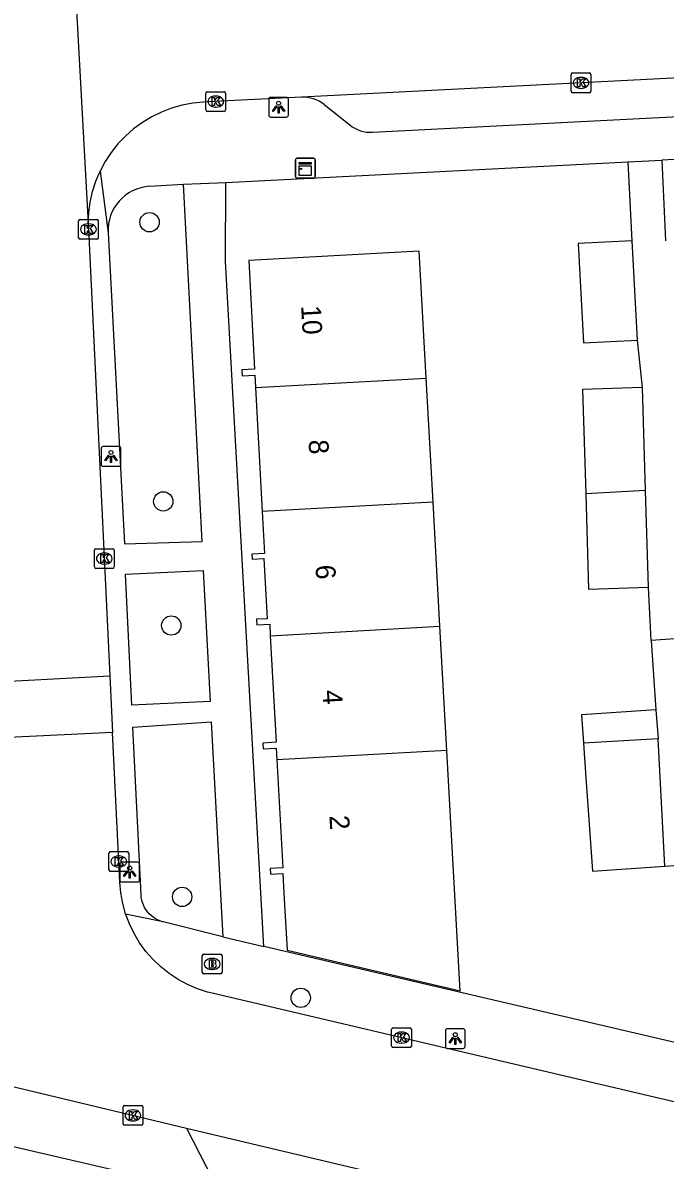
# Model space of a CAD drawing. Extents: x 161084 to 161928, y 385355 to 386522.
# Drawn here: x 161331.4 to 161364, y 385855.9 to 385913.5 of the extents above; entities that cross this region are included whole.
import ezdxf

# ---------------------------------------------------------------- set-up
doc = ezdxf.new("R2010")
doc.units = 0
for name, color, linetype in [('IMGEO_Boom', 7, 'Continuous'), ('IMGEO_Brandkraan', 7, 'Continuous'), ('IMGEO_Kast', 7, 'Continuous'), ('IMGEO_Kolk', 7, 'Continuous'), ('IMGEO_Lichtpunt', 7, 'Continuous'), ('IMGEO_Pand', 7, 'Continuous'), ('IMGEO_Pand_nummerreeks', 7, 'Continuous'), ('IMGEO_Rijbaan_lokaal_open', 7, 'Continuous'), ('IMGEO_Voetpad_open', 7, 'Continuous')]:
    doc.layers.add(name, color=color, linetype=linetype)

msp = doc.modelspace()

# ---------------------------------------------------------------- linework, layer by layer
at = {"layer": 'IMGEO_Boom'}
for centre in [(161337.855, 385903.415), (161338.549, 385889.267), (161338.955, 385882.98), (161339.505, 385869.23), (161345.512, 385864.116)]:
    msp.add_circle(centre, 0.489, dxfattribs=at)
at = {"layer": 'IMGEO_Brandkraan'}
for p, q in [((161340.523, 385865.406), (161340.523, 385866.258)), ((161340.598, 385866.332), (161341.45, 385866.332)), ((161341.011, 385866.112), (161341.036, 385866.112)), ((161341.524, 385866.258), (161341.524, 385865.406)), ((161341.45, 385865.332), (161340.598, 385865.332)), ((161341.034, 385865.552), (161341.009, 385865.552))]:
    msp.add_line(p, q, dxfattribs=at)
for points in [[(161340.523, 385865.406), (161340.523, 385866.258)], [(161340.598, 385866.332), (161341.45, 385866.332)], [(161340.871, 385866.032), (161340.871, 385865.632), (161341.084, 385865.632)], [(161341.102, 385866.032), (161340.871, 385866.032)], [(161341.05, 385865.951), (161340.996, 385865.951), (161340.996, 385865.875)], [(161341.524, 385866.258), (161341.524, 385865.406)], [(161341.45, 385865.332), (161340.598, 385865.332)], [(161340.996, 385865.875), (161341.049, 385865.875)], [(161341.058, 385865.799), (161340.996, 385865.799), (161340.996, 385865.718)], [(161340.996, 385865.718), (161341.058, 385865.718)]]:
    msp.add_lwpolyline(points, dxfattribs=at)
for centre, radius, start, end in [((161340.6, 385866.256), 0.0765, 91.55205, 178.44795), ((161340.6, 385866.256), 0.0765, 91.55205, 178.44795), ((161341.051, 385865.913), 0.0379, 267.82845, 90.93552), ((161341.106, 385865.887), 0.145, 59.4692, 91.53667), ((161341.131, 385865.934), 0.0922, 285.51372, 58.15012), ((161341.448, 385866.256), 0.0765, 1.55205, 88.44795), ((161341.448, 385866.256), 0.0765, 1.55205, 88.44795), ((161340.6, 385865.408), 0.0765, 181.55205, 268.44795), ((161340.6, 385865.408), 0.0765, 181.55205, 268.44795), ((161341.059, 385865.758), 0.0404, 269.87594, 90.50774), ((161341.09, 385865.883), 0.251, 268.66757, 293.53466), ((161341.136, 385865.742), 0.105, 301.31148, 78.98903), ((161341.448, 385865.408), 0.0765, 271.55205, 358.44795), ((161341.448, 385865.408), 0.0765, 271.55205, 358.44795)]:
    msp.add_arc(centre, radius, start, end, dxfattribs=at)
for centre, major_axis, ratio, start_param, end_param in [((161341.01, 385865.832), (-0.387, 0.002), 0.722429, 4.712389, 7.853982), ((161341.035, 385865.832), (-0.39, 0.002), 0.717154, 1.570796, 4.712389)]:
    msp.add_ellipse(centre, major_axis=major_axis, ratio=ratio, start_param=start_param, end_param=end_param, dxfattribs=at)
at = {"layer": 'IMGEO_Kast'}
for p, q in [((161345.244, 385905.729), (161345.244, 385906.57)), ((161345.244, 385906.57), (161345.244, 385905.729)), ((161345.319, 385906.654), (161346.16, 385906.654)), ((161346.16, 385906.654), (161345.319, 385906.654)), ((161346.244, 385906.579), (161346.244, 385905.738)), ((161346.244, 385905.738), (161346.244, 385906.579)), ((161346.169, 385905.654), (161345.328, 385905.654)), ((161345.328, 385905.654), (161346.169, 385905.654))]:
    msp.add_line(p, q, dxfattribs=at)
for points in [[(161345.439, 385906.444), (161346.039, 385906.444), (161346.039, 385906.359), (161345.439, 385906.359), (161345.439, 385906.444)], [(161345.439, 385906.269), (161346.039, 385906.269), (161346.039, 385905.78), (161345.439, 385905.78), (161345.439, 385906.269)]]:
    msp.add_lwpolyline(points, dxfattribs=at)
msp.add_circle((161345.523, 385906.118), 0.0377, dxfattribs=at)
for centre, start, end in [((161345.322, 385906.576), 92.4484, 184.28452), ((161345.322, 385906.576), 92.4484, 184.28452), ((161346.166, 385906.576), 2.4484, 94.28452), ((161346.166, 385906.576), 2.4484, 94.28452), ((161345.322, 385905.732), 182.4484, 274.28452), ((161345.322, 385905.732), 182.4484, 274.28452), ((161346.166, 385905.732), 272.4484, 4.28452), ((161346.166, 385905.732), 272.4484, 4.28452)]:
    msp.add_arc(centre, 0.0779, start, end, dxfattribs=at)
at = {"layer": 'IMGEO_Kolk'}
for p, q in [((161359.206, 385910.05), (161359.206, 385910.902)), ((161359.281, 385910.976), (161360.133, 385910.976)), ((161360.207, 385910.902), (161360.207, 385910.05)), ((161359.694, 385910.756), (161359.719, 385910.756)), ((161340.704, 385909.102), (161340.704, 385909.954)), ((161340.779, 385910.028), (161341.631, 385910.028)), ((161341.192, 385909.808), (161341.217, 385909.808)), ((161341.705, 385909.954), (161341.705, 385909.102)), ((161360.133, 385909.976), (161359.281, 385909.976)), ((161359.717, 385910.196), (161359.692, 385910.196)), ((161341.215, 385909.248), (161341.19, 385909.248)), ((161341.631, 385909.028), (161340.779, 385909.028)), ((161334.26, 385902.625), (161334.26, 385903.477)), ((161334.335, 385903.551), (161335.187, 385903.551)), ((161335.261, 385903.477), (161335.261, 385902.625)), ((161334.748, 385903.331), (161334.773, 385903.331)), ((161335.187, 385902.551), (161334.335, 385902.551)), ((161334.771, 385902.771), (161334.746, 385902.771)), ((161335.062, 385885.946), (161335.062, 385886.798)), ((161335.137, 385886.872), (161335.989, 385886.872)), ((161335.55, 385886.652), (161335.575, 385886.652)), ((161336.063, 385886.798), (161336.063, 385885.946)), ((161335.573, 385886.092), (161335.548, 385886.092)), ((161335.989, 385885.872), (161335.137, 385885.872)), ((161335.799, 385870.597), (161335.799, 385871.449)), ((161335.874, 385871.523), (161336.726, 385871.523)), ((161336.287, 385871.303), (161336.312, 385871.303)), ((161336.8, 385871.449), (161336.8, 385870.597)), ((161336.726, 385870.523), (161335.874, 385870.523)), ((161336.31, 385870.743), (161336.285, 385870.743)), ((161350.116, 385861.674), (161350.116, 385862.526)), ((161350.191, 385862.6), (161351.043, 385862.6)), ((161351.117, 385862.526), (161351.117, 385861.674)), ((161350.604, 385862.38), (161350.629, 385862.38)), ((161351.043, 385861.6), (161350.191, 385861.6)), ((161350.627, 385861.82), (161350.602, 385861.82)), ((161336.513, 385857.732), (161336.513, 385858.584)), ((161336.588, 385858.658), (161337.44, 385858.658)), ((161337.001, 385858.438), (161337.026, 385858.438)), ((161337.514, 385858.584), (161337.514, 385857.732)), ((161337.024, 385857.878), (161336.999, 385857.878)), ((161337.44, 385857.658), (161336.588, 385857.658))]:
    msp.add_line(p, q, dxfattribs=at)
for points in [[(161359.206, 385910.05), (161359.206, 385910.902)], [(161359.281, 385910.976), (161360.133, 385910.976)], [(161360.207, 385910.902), (161360.207, 385910.05)], [(161359.527, 385910.676), (161359.65, 385910.676), (161359.65, 385910.525), (161359.78, 385910.676), (161359.944, 385910.676), (161359.798, 385910.525), (161359.951, 385910.276), (161359.799, 385910.276), (161359.714, 385910.44), (161359.65, 385910.373), (161359.65, 385910.276), (161359.527, 385910.276), (161359.527, 385910.676)], [(161340.704, 385909.102), (161340.704, 385909.954)], [(161340.779, 385910.028), (161341.631, 385910.028)], [(161341.025, 385909.728), (161341.148, 385909.728), (161341.148, 385909.577), (161341.278, 385909.728), (161341.442, 385909.728), (161341.296, 385909.577), (161341.449, 385909.328), (161341.297, 385909.328), (161341.212, 385909.492), (161341.148, 385909.425), (161341.148, 385909.328), (161341.025, 385909.328), (161341.025, 385909.728)], [(161341.705, 385909.954), (161341.705, 385909.102)], [(161360.133, 385909.976), (161359.281, 385909.976)], [(161341.631, 385909.028), (161340.779, 385909.028)], [(161334.26, 385902.625), (161334.26, 385903.477)], [(161334.335, 385903.551), (161335.187, 385903.551)], [(161335.261, 385903.477), (161335.261, 385902.625)], [(161334.581, 385903.251), (161334.704, 385903.251), (161334.704, 385903.1), (161334.834, 385903.251), (161334.998, 385903.251), (161334.852, 385903.1), (161335.005, 385902.851), (161334.853, 385902.851), (161334.768, 385903.015), (161334.704, 385902.948), (161334.704, 385902.851), (161334.581, 385902.851), (161334.581, 385903.251)], [(161335.187, 385902.551), (161334.335, 385902.551)], [(161335.062, 385885.946), (161335.062, 385886.798)], [(161335.137, 385886.872), (161335.989, 385886.872)], [(161336.063, 385886.798), (161336.063, 385885.946)], [(161335.383, 385886.572), (161335.506, 385886.572), (161335.506, 385886.421), (161335.636, 385886.572), (161335.8, 385886.572), (161335.654, 385886.421), (161335.807, 385886.172), (161335.655, 385886.172), (161335.57, 385886.336), (161335.506, 385886.269), (161335.506, 385886.172), (161335.383, 385886.172), (161335.383, 385886.572)], [(161335.989, 385885.872), (161335.137, 385885.872)], [(161335.799, 385870.597), (161335.799, 385871.449)], [(161335.874, 385871.523), (161336.726, 385871.523)], [(161336.12, 385871.223), (161336.243, 385871.223), (161336.243, 385871.072), (161336.373, 385871.223), (161336.537, 385871.223), (161336.391, 385871.072), (161336.544, 385870.823), (161336.392, 385870.823), (161336.307, 385870.987), (161336.243, 385870.92), (161336.243, 385870.823), (161336.12, 385870.823), (161336.12, 385871.223)], [(161336.8, 385871.449), (161336.8, 385870.597)], [(161336.726, 385870.523), (161335.874, 385870.523)], [(161350.116, 385861.674), (161350.116, 385862.526)], [(161350.191, 385862.6), (161351.043, 385862.6)], [(161351.117, 385862.526), (161351.117, 385861.674)], [(161350.437, 385862.3), (161350.56, 385862.3), (161350.56, 385862.149), (161350.69, 385862.3), (161350.854, 385862.3), (161350.708, 385862.149), (161350.861, 385861.9), (161350.709, 385861.9), (161350.624, 385862.064), (161350.56, 385861.997), (161350.56, 385861.9), (161350.437, 385861.9), (161350.437, 385862.3)], [(161351.043, 385861.6), (161350.191, 385861.6)], [(161336.513, 385857.732), (161336.513, 385858.584)], [(161336.588, 385858.658), (161337.44, 385858.658)], [(161337.514, 385858.584), (161337.514, 385857.732)], [(161336.834, 385858.358), (161336.957, 385858.358), (161336.957, 385858.207), (161337.087, 385858.358), (161337.251, 385858.358), (161337.105, 385858.207), (161337.258, 385857.958), (161337.106, 385857.958), (161337.021, 385858.122), (161336.957, 385858.055), (161336.957, 385857.958), (161336.834, 385857.958), (161336.834, 385858.358)], [(161337.44, 385857.658), (161336.588, 385857.658)]]:
    msp.add_lwpolyline(points, dxfattribs=at)
for centre, start, end in [((161359.283, 385910.9), 91.55205, 178.44795), ((161359.283, 385910.9), 91.55205, 178.44795), ((161360.131, 385910.9), 1.55205, 88.44795), ((161360.131, 385910.9), 1.55205, 88.44795), ((161340.781, 385909.952), 91.55205, 178.44795), ((161340.781, 385909.952), 91.55205, 178.44795), ((161341.629, 385909.952), 1.55205, 88.44795), ((161341.629, 385909.952), 1.55205, 88.44795), ((161359.283, 385910.052), 181.55205, 268.44795), ((161359.283, 385910.052), 181.55205, 268.44795), ((161360.131, 385910.052), 271.55205, 358.44795), ((161360.131, 385910.052), 271.55205, 358.44795), ((161340.781, 385909.104), 181.55205, 268.44795), ((161340.781, 385909.104), 181.55205, 268.44795), ((161341.629, 385909.104), 271.55205, 358.44795), ((161341.629, 385909.104), 271.55205, 358.44795), ((161334.337, 385903.475), 91.55205, 178.44795), ((161334.337, 385903.475), 91.55205, 178.44795), ((161335.185, 385903.475), 1.55205, 88.44795), ((161335.185, 385903.475), 1.55205, 88.44795), ((161334.337, 385902.627), 181.55205, 268.44795), ((161334.337, 385902.627), 181.55205, 268.44795), ((161335.185, 385902.627), 271.55205, 358.44795), ((161335.185, 385902.627), 271.55205, 358.44795), ((161335.139, 385886.796), 91.55205, 178.44795), ((161335.139, 385886.796), 91.55205, 178.44795), ((161335.987, 385886.796), 1.55205, 88.44795), ((161335.987, 385886.796), 1.55205, 88.44795), ((161335.139, 385885.948), 181.55205, 268.44795), ((161335.139, 385885.948), 181.55205, 268.44795), ((161335.987, 385885.948), 271.55205, 358.44795), ((161335.987, 385885.948), 271.55205, 358.44795), ((161335.876, 385871.447), 91.55205, 178.44795), ((161335.876, 385871.447), 91.55205, 178.44795), ((161336.724, 385871.447), 1.55205, 88.44795), ((161336.724, 385871.447), 1.55205, 88.44795), ((161335.876, 385870.599), 181.55205, 268.44795), ((161335.876, 385870.599), 181.55205, 268.44795), ((161336.724, 385870.599), 271.55205, 358.44795), ((161336.724, 385870.599), 271.55205, 358.44795), ((161350.193, 385862.524), 91.55205, 178.44795), ((161350.193, 385862.524), 91.55205, 178.44795), ((161351.041, 385862.524), 1.55205, 88.44795), ((161351.041, 385862.524), 1.55205, 88.44795), ((161350.193, 385861.676), 181.55205, 268.44795), ((161350.193, 385861.676), 181.55205, 268.44795), ((161351.041, 385861.676), 271.55205, 358.44795), ((161351.041, 385861.676), 271.55205, 358.44795), ((161336.59, 385858.582), 91.55205, 178.44795), ((161336.59, 385858.582), 91.55205, 178.44795), ((161337.438, 385858.582), 1.55205, 88.44795), ((161337.438, 385858.582), 1.55205, 88.44795), ((161336.59, 385857.734), 181.55205, 268.44795), ((161336.59, 385857.734), 181.55205, 268.44795), ((161337.438, 385857.734), 271.55205, 358.44795), ((161337.438, 385857.734), 271.55205, 358.44795)]:
    msp.add_arc(centre, 0.0765, start, end, dxfattribs=at)
for centre, major_axis, ratio, start_param, end_param in [((161359.693, 385910.476), (-0.387, 0.002), 0.722429, 4.712389, 7.853982), ((161359.718, 385910.476), (-0.39, 0.002), 0.717154, 1.570796, 4.712389), ((161341.191, 385909.528), (-0.387, 0.002), 0.722429, 4.712389, 7.853982), ((161341.216, 385909.528), (-0.39, 0.002), 0.717154, 1.570796, 4.712389), ((161334.747, 385903.051), (-0.387, 0.002), 0.722429, 4.712389, 7.853982), ((161334.772, 385903.051), (-0.39, 0.002), 0.717154, 1.570796, 4.712389), ((161335.549, 385886.372), (-0.387, 0.002), 0.722429, 4.712389, 7.853982), ((161335.574, 385886.372), (-0.39, 0.002), 0.717154, 1.570796, 4.712389), ((161336.286, 385871.023), (-0.387, 0.002), 0.722429, 4.712389, 7.853982), ((161336.311, 385871.023), (-0.39, 0.002), 0.717154, 1.570796, 4.712389), ((161350.603, 385862.1), (-0.387, 0.002), 0.722429, 4.712389, 7.853982), ((161350.628, 385862.1), (-0.39, 0.002), 0.717154, 1.570796, 4.712389), ((161337, 385858.158), (-0.387, 0.002), 0.722429, 4.712389, 7.853982), ((161337.025, 385858.158), (-0.39, 0.002), 0.717154, 1.570796, 4.712389)]:
    msp.add_ellipse(centre, major_axis=major_axis, ratio=ratio, start_param=start_param, end_param=end_param, dxfattribs=at)
at = {"layer": 'IMGEO_Lichtpunt'}
for p, q in [((161344.793, 385909.74), (161343.985, 385909.74)), ((161344.793, 385909.74), (161343.985, 385909.74)), ((161343.891, 385909.645), (161343.891, 385908.838)), ((161343.891, 385909.645), (161343.891, 385908.838)), ((161344.887, 385908.838), (161344.887, 385909.645)), ((161344.887, 385908.838), (161344.887, 385909.645)), ((161343.985, 385908.744), (161344.793, 385908.744)), ((161343.985, 385908.744), (161344.793, 385908.744)), ((161335.404, 385891.948), (161335.404, 385891.141)), ((161335.404, 385891.948), (161335.404, 385891.141)), ((161336.306, 385892.043), (161335.498, 385892.043)), ((161336.306, 385892.043), (161335.498, 385892.043)), ((161336.4, 385891.141), (161336.4, 385891.948)), ((161336.4, 385891.141), (161336.4, 385891.948)), ((161335.498, 385891.047), (161336.306, 385891.047)), ((161335.498, 385891.047), (161336.306, 385891.047)), ((161336.351, 385870.891), (161336.351, 385870.084)), ((161336.351, 385870.891), (161336.351, 385870.084)), ((161337.253, 385870.986), (161336.445, 385870.986)), ((161337.253, 385870.986), (161336.445, 385870.986)), ((161337.347, 385870.084), (161337.347, 385870.891)), ((161337.347, 385870.084), (161337.347, 385870.891)), ((161336.445, 385869.99), (161337.253, 385869.99)), ((161336.445, 385869.99), (161337.253, 385869.99)), ((161352.839, 385862.452), (161352.839, 385861.645)), ((161352.839, 385862.452), (161352.839, 385861.645)), ((161353.741, 385862.547), (161352.933, 385862.547)), ((161353.741, 385862.547), (161352.933, 385862.547)), ((161353.835, 385861.645), (161353.835, 385862.452)), ((161353.835, 385861.645), (161353.835, 385862.452)), ((161352.933, 385861.551), (161353.741, 385861.551)), ((161352.933, 385861.551), (161353.741, 385861.551))]:
    msp.add_line(p, q, dxfattribs=at)
for points in [[(161344.265, 385909.309), (161344.304, 385909.281), (161344.116, 385909.019), (161344.078, 385909.046), (161344.265, 385909.309)], [(161344.367, 385909.261), (161344.414, 385909.261), (161344.414, 385908.939), (161344.367, 385908.939), (161344.367, 385909.261)], [(161344.477, 385909.281), (161344.515, 385909.308), (161344.702, 385909.046), (161344.663, 385909.018), (161344.477, 385909.281)], [(161335.778, 385891.612), (161335.817, 385891.584), (161335.629, 385891.322), (161335.591, 385891.349), (161335.778, 385891.612)], [(161335.88, 385891.564), (161335.927, 385891.564), (161335.927, 385891.242), (161335.88, 385891.242), (161335.88, 385891.564)], [(161335.99, 385891.584), (161336.028, 385891.611), (161336.215, 385891.349), (161336.176, 385891.321), (161335.99, 385891.584)], [(161336.725, 385870.555), (161336.764, 385870.527), (161336.576, 385870.265), (161336.538, 385870.292), (161336.725, 385870.555)], [(161336.827, 385870.507), (161336.874, 385870.507), (161336.874, 385870.185), (161336.827, 385870.185), (161336.827, 385870.507)], [(161336.937, 385870.527), (161336.975, 385870.554), (161337.162, 385870.292), (161337.123, 385870.264), (161336.937, 385870.527)], [(161353.213, 385862.116), (161353.252, 385862.088), (161353.064, 385861.826), (161353.026, 385861.853), (161353.213, 385862.116)], [(161353.315, 385862.068), (161353.362, 385862.068), (161353.362, 385861.746), (161353.315, 385861.746), (161353.315, 385862.068)], [(161353.425, 385862.088), (161353.463, 385862.115), (161353.65, 385861.853), (161353.611, 385861.825), (161353.425, 385862.088)]]:
    msp.add_lwpolyline(points, dxfattribs=at)
for centre in [(161344.39, 385909.443), (161335.903, 385891.746), (161336.85, 385870.689), (161353.338, 385862.25)]:
    msp.add_circle(centre, 0.0994, dxfattribs=at)
for centre, start, end in [((161343.985, 385909.645), 90, 180), ((161343.985, 385909.645), 90, 180), ((161344.793, 385909.645), 0, 90), ((161344.793, 385909.645), 0, 90), ((161343.985, 385908.838), 180, 270), ((161343.985, 385908.838), 180, 270), ((161344.793, 385908.838), 270, 0), ((161344.793, 385908.838), 270, 360), ((161335.498, 385891.948), 90, 180), ((161335.498, 385891.948), 90, 180), ((161336.306, 385891.948), 0, 90), ((161336.306, 385891.948), 0, 90), ((161335.498, 385891.141), 180, 270), ((161335.498, 385891.141), 180, 270), ((161336.306, 385891.141), 270, 0), ((161336.306, 385891.141), 270, 360), ((161336.445, 385870.891), 90, 180), ((161336.445, 385870.891), 90, 180), ((161337.253, 385870.891), 0, 90), ((161337.253, 385870.891), 0, 90), ((161336.445, 385870.084), 180, 270), ((161336.445, 385870.084), 180, 270), ((161337.253, 385870.084), 270, 0), ((161337.253, 385870.084), 270, 360), ((161352.933, 385862.452), 90, 180), ((161352.933, 385862.452), 90, 180), ((161353.741, 385862.452), 0, 90), ((161353.741, 385862.452), 0, 90), ((161352.933, 385861.645), 180, 270), ((161352.933, 385861.645), 180, 270), ((161353.741, 385861.645), 270, 0), ((161353.741, 385861.645), 270, 360)]:
    msp.add_arc(centre, 0.0946, start, end, dxfattribs=at)
at = {"layer": 'IMGEO_Pand'}
for points in [[(161362.298, 385902.476), (161359.569, 385902.335), (161359.829, 385897.295), (161362.558, 385897.435)], [(161362.558, 385897.435), (161362.298, 385902.476)], [(161351.862, 385895.52), (161351.505, 385901.95), (161342.877, 385901.479), (161343.178, 385895.976), (161342.525, 385895.941), (161342.542, 385895.625), (161343.18, 385895.66), (161343.214, 385895.04)], [(161343.214, 385895.04), (161351.862, 385895.52)], [(161352.211, 385889.229), (161351.862, 385895.52)], [(161343.214, 385895.04), (161343.557, 385888.749)], [(161362.817, 385895.036), (161359.788, 385894.946), (161359.945, 385889.658)], [(161362.972, 385889.826), (161362.817, 385895.036)], [(161362.972, 385889.826), (161359.945, 385889.658)], [(161359.945, 385889.658), (161360.089, 385884.83), (161363.118, 385884.92)], [(161363.118, 385884.92), (161362.972, 385889.826)], [(161352.211, 385889.229), (161343.557, 385888.749)], [(161352.56, 385882.939), (161352.211, 385889.229)], [(161343.557, 385888.749), (161343.673, 385886.628), (161343.04, 385886.593), (161343.053, 385886.342), (161343.647, 385886.375), (161343.814, 385883.324), (161343.278, 385883.295), (161343.293, 385883.011), (161343.938, 385883.046), (161343.97, 385882.463)], [(161343.97, 385882.463), (161352.56, 385882.939)], [(161352.91, 385876.649), (161352.56, 385882.939)], [(161343.97, 385882.463), (161344.265, 385877.064), (161343.6, 385877.027), (161343.617, 385876.726), (161344.269, 385876.761), (161344.301, 385876.172)], [(161366.385, 385882.442), (161363.253, 385882.221)], [(161363.253, 385882.221), (161363.5, 385878.715)], [(161363.95, 385870.789), (161367.189, 385871.017), (161366.838, 385876.005), (161366.385, 385882.442)], [(161363.5, 385878.715), (161359.734, 385878.45), (161359.834, 385877.023)], [(161363.5, 385878.715), (161363.614, 385877.23)], [(161363.614, 385877.23), (161359.834, 385877.023)], [(161359.834, 385877.023), (161359.94, 385875.52), (161360.291, 385870.532), (161363.95, 385870.789)], [(161363.95, 385870.789), (161363.614, 385877.23)], [(161344.301, 385876.172), (161344.601, 385870.698), (161343.964, 385870.663), (161343.979, 385870.376), (161344.602, 385870.41), (161344.638, 385869.757), (161344.689, 385868.834), (161344.816, 385866.523), (161353.585, 385864.472), (161353.266, 385870.227), (161352.91, 385876.649)], [(161352.91, 385876.649), (161344.301, 385876.172)]]:
    msp.add_lwpolyline(points, dxfattribs=at)
at = {"layer": 'IMGEO_Rijbaan_lokaal_open'}
for points in [[(161333.751, 385921.597), (161334.753, 385903.342)], [(161398.69, 385912.468), (161345.55, 385909.752)], [(161345.55, 385909.752), (161340.8, 385909.508), (161340.591, 385909.497), (161340.043, 385909.444), (161339.502, 385909.343), (161338.973, 385909.193), (161338.458, 385908.997), (161337.964, 385908.755), (161337.493, 385908.471), (161337.049, 385908.145), (161336.636, 385907.781), (161336.257, 385907.382), (161335.916, 385906.95), (161335.614, 385906.49), (161335.355, 385906.005)], [(161334.753, 385903.342), (161334.777, 385903.892), (161334.85, 385904.437), (161334.971, 385904.974), (161335.14, 385905.498), (161335.355, 385906.005)], [(161334.753, 385903.342), (161334.76, 385903.056), (161335.848, 385880.425)], [(161328.848, 385880.052), (161335.848, 385880.425)], [(161335.848, 385880.425), (161335.985, 385877.558)], [(161335.985, 385877.558), (161329.307, 385877.237), (161329.041, 385877.041)], [(161336.645, 385868.372), (161336.499, 385868.896), (161336.4, 385869.43), (161336.35, 385869.971), (161335.985, 385877.558)], [(161469.483, 385833.788), (161447.797, 385838.953), (161443.995, 385839.867), (161441.191, 385840.536), (161366.79, 385858.283), (161357.51, 385860.468), (161341.03, 385864.349), (161340.797, 385864.409), (161340.28, 385864.577), (161339.781, 385864.791), (161339.302, 385865.048), (161338.849, 385865.348), (161338.424, 385865.686), (161338.031, 385866.061), (161337.673, 385866.47), (161337.353, 385866.909), (161337.074, 385867.375), (161336.837, 385867.864), (161336.645, 385868.372)], [(161308.736, 385864.946), (161339.719, 385857.509)], [(161339.719, 385857.509), (161351.902, 385854.625)], [(161339.719, 385857.509), (161341.404, 385854.244), (161341.59, 385850.081), (161341.93, 385842.456)]]:
    msp.add_lwpolyline(points, dxfattribs=at)
at = {"layer": 'IMGEO_Voetpad_open'}
for points in [[(161349.142, 385907.971), (161395.327, 385910.341)], [(161346.702, 385909.379), (161347.99, 385908.344)], [(161423.947, 385907.942), (161423.887, 385909.661), (161363.805, 385906.561)], [(161341.716, 385905.421), (161362.101, 385906.473)], [(161362.101, 385906.473), (161363.805, 385906.561)], [(161362.298, 385902.476), (161362.101, 385906.473)], [(161363.805, 385906.561), (161363.991, 385902.464)], [(161335.355, 385906.005), (161335.757, 385902.878)], [(161335.757, 385902.878), (161336.589, 385887.113), (161340.518, 385887.243), (161339.579, 385905.351)], [(161337.852, 385905.237), (161339.579, 385905.351)], [(161339.579, 385905.351), (161341.716, 385905.421)], [(161343.64, 385866.716), (161341.694, 385901.424), (161341.716, 385905.421)], [(161362.817, 385895.036), (161362.558, 385897.435)], [(161336.962, 385878.942), (161336.643, 385885.574), (161340.573, 385885.774), (161340.925, 385879.133), (161336.962, 385878.942)], [(161363.253, 385882.221), (161363.118, 385884.92)], [(161338.382, 385868.015), (161338.26, 385868.067), (161338.143, 385868.13), (161338.033, 385868.204), (161337.929, 385868.286), (161337.833, 385868.378), (161337.746, 385868.478), (161337.668, 385868.585), (161337.6, 385868.699), (161337.542, 385868.819), (161337.495, 385868.943), (161337.46, 385869.07), (161337.436, 385869.201), (161337.424, 385869.333), (161337.015, 385877.837), (161340.981, 385878.092), (161341.558, 385867.205)], [(161336.645, 385868.372), (161338.382, 385868.015)], [(161341.558, 385867.205), (161338.545, 385867.964), (161338.508, 385867.974), (161338.382, 385868.015)], [(161341.558, 385867.205), (161343.64, 385866.716)], [(161388.154, 385856.304), (161343.64, 385866.716)], [(161336.477, 385855.274), (161326.357, 385857.637), (161326.714, 385852.516), (161336.464, 385853.006)]]:
    msp.add_lwpolyline(points, dxfattribs=at)
for centre, radius, start, end in [((161345.579, 385907.877), 1.876, 53.22653, 90.89114), ((161349.058, 385909.678), 1.709, 231.30936, 272.80832), ((161338.001, 385902.995), 2.247, 93.80823, 182.97597)]:
    msp.add_arc(centre, radius, start, end, dxfattribs=at)

# ---------------------------------------------------------------- texts
at = {"layer": 'IMGEO_Pand_nummerreeks'}
for s, rotation, p in [('10', 273.17743, (161345.529, 385899.178)), ('8', 273.17743, (161345.907, 385892.373)), ('6', 273.17743, (161346.258, 385886.033)), ('4', 273.17743, (161346.61, 385879.688)), ('2', 273.17971, (161346.962, 385873.346))]:
    msp.add_text(s, height=1, rotation=rotation, dxfattribs=at).set_placement(p)

doc.saveas('drawing.dxf')
